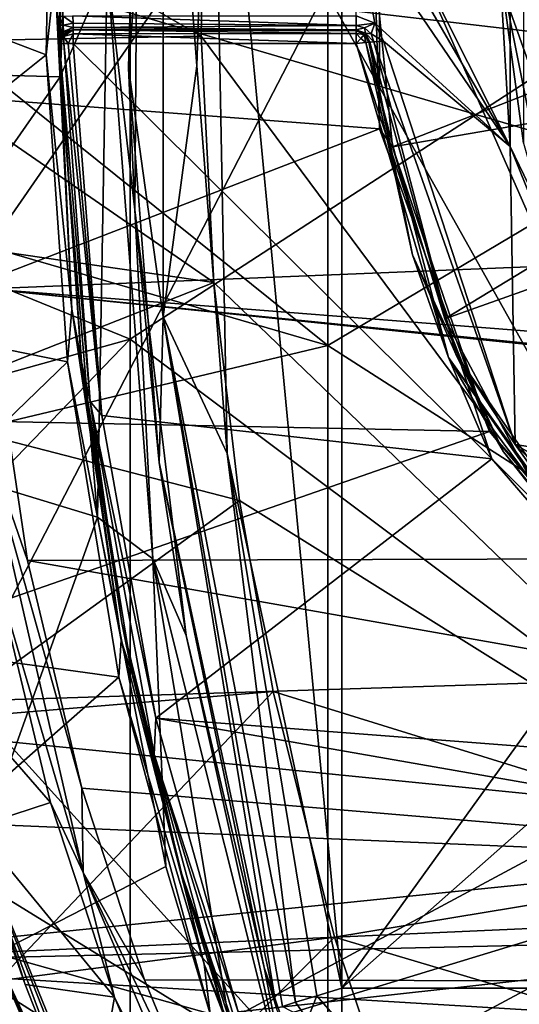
# Model space of a CAD drawing. Extents: x -252 to 252, y -10 to 685.
# Tile 566 of 656: x -119.29 to -115.64, y 595.94 to 603.12. Entities that reach past the tile are written whole.
import ezdxf

# ---------------------------------------------------------------- set-up
doc = ezdxf.new("R2010")
doc.units = 0
doc.header["$LTSCALE"] = 65.369103
for name, color, linetype in [('1637', 7, 'CONTINUOUS'), ('2516', 7, 'CONTINUOUS'), ('2518', 7, 'CONTINUOUS'), ('2520', 7, 'CONTINUOUS'), ('303', 7, 'CONTINUOUS'), ('304', 7, 'CONTINUOUS'), ('307', 7, 'CONTINUOUS'), ('308', 7, 'CONTINUOUS'), ('31', 7, 'CONTINUOUS'), ('324', 7, 'CONTINUOUS'), ('326', 7, 'CONTINUOUS'), ('329', 7, 'CONTINUOUS'), ('332', 7, 'CONTINUOUS'), ('335', 7, 'CONTINUOUS'), ('337', 7, 'CONTINUOUS'), ('34', 7, 'CONTINUOUS'), ('350', 7, 'CONTINUOUS'), ('351', 7, 'CONTINUOUS'), ('3593', 7, 'CONTINUOUS'), ('3594', 7, 'CONTINUOUS'), ('3599', 7, 'CONTINUOUS'), ('3602', 7, 'CONTINUOUS'), ('3606', 7, 'CONTINUOUS'), ('363', 7, 'CONTINUOUS'), ('3632', 7, 'CONTINUOUS'), ('3663', 7, 'CONTINUOUS'), ('3666', 7, 'CONTINUOUS'), ('372', 7, 'CONTINUOUS'), ('386', 7, 'CONTINUOUS'), ('403', 7, 'CONTINUOUS'), ('404', 7, 'CONTINUOUS'), ('405', 7, 'CONTINUOUS'), ('410', 7, 'CONTINUOUS'), ('411', 7, 'CONTINUOUS'), ('412', 7, 'CONTINUOUS'), ('465', 7, 'CONTINUOUS'), ('466', 7, 'CONTINUOUS'), ('467', 7, 'CONTINUOUS'), ('468', 7, 'CONTINUOUS'), ('485', 7, 'CONTINUOUS'), ('502', 7, 'CONTINUOUS')]:
    doc.layers.add(name, color=color, linetype=linetype)

msp = doc.modelspace()

# ---------------------------------------------------------------- linework, layer by layer
at = {"layer": '1637', "color": 7, "linetype": 'CONTINUOUS'}
for points in [[(-120.5888, 605.711, -64.5), (-120.7493, 602.8559, -64.5), (-113.6, 610, -64.5), (-120.5888, 605.711, -64.5)], [(-120.7493, 602.8559, -64.5), (-120.5994, 599.8877, -64.5), (-113.6, 610, -64.5), (-120.7493, 602.8559, -64.5)], [(-120.5994, 599.8877, -64.5), (-120.188, 597.2771, -64.5), (-113.6, 610, -64.5), (-120.5994, 599.8877, -64.5)], [(-113.6, 610, -64.5), (-120.188, 597.2771, -64.5), (-113.6, 597, -64.5), (-113.6, 610, -64.5)], [(-120.188, 597.2771, -64.5), (-119.6416, 595.1616, -64.5), (-113.6, 597, -64.5), (-120.188, 597.2771, -64.5)], [(-113.6, 597, -64.5), (-119.6416, 595.1616, -64.5), (-113.1198, 595.2039, -64.5), (-113.6, 597, -64.5)]]:
    msp.add_3dface(points, dxfattribs=at)
at = {"layer": '2516', "color": 7, "linetype": 'CONTINUOUS'}
for points in [[(-113.5, 610, -68.3), (-113.5, 597, -68.3), (-117.5271, 608.3103, -68.3), (-113.5, 610, -68.3)], [(-117.5271, 608.3103, -68.3), (-113.5, 597, -68.3), (-117.7724, 606.7073, -68.3), (-117.5271, 608.3103, -68.3)], [(-117.7724, 606.7073, -68.3), (-113.5, 597, -68.3), (-117.9275, 604.8969, -68.3), (-117.7724, 606.7073, -68.3)], [(-117.9275, 604.8969, -68.3), (-113.5, 597, -68.3), (-117.9589, 603.0019, -68.3), (-117.9275, 604.8969, -68.3)], [(-117.9589, 603.0019, -68.3), (-113.5, 597, -68.3), (-117.8663, 601.2049, -68.3), (-117.9589, 603.0019, -68.3)], [(-117.8663, 601.2049, -68.3), (-113.5, 597, -68.3), (-117.6812, 599.6128, -68.3), (-117.8663, 601.2049, -68.3)], [(-117.6812, 599.6128, -68.3), (-113.5, 597, -68.3), (-117.4343, 598.2188, -68.3), (-117.6812, 599.6128, -68.3)], [(-117.4343, 598.2188, -68.3), (-113.5, 597, -68.3), (-116.9875, 596.4268, -68.3), (-117.4343, 598.2188, -68.3)], [(-113.5, 597, -68.3), (-113.0312, 595.2505, -68.3), (-116.9875, 596.4268, -68.3), (-113.5, 597, -68.3)], [(-116.9875, 596.4268, -68.3), (-113.0312, 595.2505, -68.3), (-116.4853, 594.9314, -68.3), (-116.9875, 596.4268, -68.3)]]:
    msp.add_3dface(points, dxfattribs=at)
at = {"layer": '2518', "color": 7, "linetype": 'CONTINUOUS'}
msp.add_3dface([(-118.9273, 594.4795, -68.4), (-121.3418, 593.9683, -68.5), (-119.4414, 596.1077, -68.4), (-118.9273, 594.4795, -68.4)], dxfattribs=at)
at = {"layer": '2520', "color": 7, "linetype": 'CONTINUOUS'}
for points in [[(-117.9275, 604.8969, -68.3), (-117.9589, 603.0019, -68.3), (-120.397, 604.4075, -68.4), (-117.9275, 604.8969, -68.3)], [(-117.9589, 603.0019, -68.3), (-120.4059, 602.957, -68.4), (-120.397, 604.4075, -68.4), (-117.9589, 603.0019, -68.3)], [(-117.9589, 603.0019, -68.3), (-117.8663, 601.2049, -68.3), (-120.4059, 602.957, -68.4), (-117.9589, 603.0019, -68.3)], [(-117.8663, 601.2049, -68.3), (-120.3474, 601.5638, -68.4), (-120.4059, 602.957, -68.4), (-117.8663, 601.2049, -68.3)], [(-117.8663, 601.2049, -68.3), (-120.2336, 600.2737, -68.4), (-120.3474, 601.5638, -68.4), (-117.8663, 601.2049, -68.3)], [(-117.8663, 601.2049, -68.3), (-117.6812, 599.6128, -68.3), (-120.2336, 600.2737, -68.4), (-117.8663, 601.2049, -68.3)], [(-117.6812, 599.6128, -68.3), (-119.8894, 598.0146, -68.4), (-120.2336, 600.2737, -68.4), (-117.6812, 599.6128, -68.3)], [(-117.6812, 599.6128, -68.3), (-117.4343, 598.2188, -68.3), (-119.8894, 598.0146, -68.4), (-117.6812, 599.6128, -68.3)], [(-117.4343, 598.2188, -68.3), (-119.4414, 596.1077, -68.4), (-119.8894, 598.0146, -68.4), (-117.4343, 598.2188, -68.3)], [(-117.4343, 598.2188, -68.3), (-116.9875, 596.4268, -68.3), (-119.4414, 596.1077, -68.4), (-117.4343, 598.2188, -68.3)], [(-116.9875, 596.4268, -68.3), (-118.9273, 594.4795, -68.4), (-119.4414, 596.1077, -68.4), (-116.9875, 596.4268, -68.3)], [(-116.9875, 596.4268, -68.3), (-116.4853, 594.9314, -68.3), (-118.9273, 594.4795, -68.4), (-116.9875, 596.4268, -68.3)]]:
    msp.add_3dface(points, dxfattribs=at)
at = {"layer": '303', "color": 7, "linetype": 'CONTINUOUS'}
for points in [[(-117.8845, 606.0175, 0.5), (-116.9326, 596.0549, 0.5), (-116.9326, 610.9451, 0.5), (-117.8845, 606.0175, 0.5)], [(-116.9326, 610.9451, 0.5), (-116.9326, 596.0549, 0.5), (-112.6837, 601.9487, 0.5), (-116.9326, 610.9451, 0.5)], [(-113.1, 603.5001, 0.5), (-116.9326, 610.9451, 0.5), (-112.6837, 601.9487, 0.5), (-113.1, 603.5001, 0.5)], [(-117.9905, 602.7849, 0.5), (-117.7705, 599.9558, 0.5), (-117.8845, 606.0175, 0.5), (-117.9905, 602.7849, 0.5)], [(-117.7705, 599.9558, 0.5), (-116.9326, 596.0549, 0.5), (-117.8845, 606.0175, 0.5), (-117.7705, 599.9558, 0.5)], [(-112.6837, 601.9487, 0.5), (-116.9326, 596.0549, 0.5), (-111.5461, 600.8132, 0.5), (-112.6837, 601.9487, 0.5)], [(-116.9326, 596.0549, 0.5), (-103.0674, 596.0549, 0.5), (-111.5461, 600.8132, 0.5), (-116.9326, 596.0549, 0.5)]]:
    msp.add_3dface(points, dxfattribs=at)
at = {"layer": '304', "color": 7, "linetype": 'CONTINUOUS'}
for points in [[(-119.0562, 604.9845, -58), (-119.0913, 602.8662, -58), (-121.3989, 603.748, -58), (-119.0562, 604.9845, -58)], [(-121.3989, 603.748, -58), (-119.0913, 602.8662, -58), (-121.2969, 601.105, -58), (-121.3989, 603.748, -58)], [(-119.0913, 602.8662, -58), (-118.9352, 600.6259, -58), (-121.2969, 601.105, -58), (-119.0913, 602.8662, -58)], [(-121.2969, 601.105, -58), (-118.9352, 600.6259, -58), (-120.9738, 598.6565, -58), (-121.2969, 601.105, -58)], [(-118.9352, 600.6259, -58), (-118.5619, 598.3243, -58), (-120.9738, 598.6565, -58), (-118.9352, 600.6259, -58)], [(-120.9738, 598.6565, -58), (-118.5619, 598.3243, -58), (-120.5194, 596.6032, -58), (-120.9738, 598.6565, -58)], [(-118.5619, 598.3243, -58), (-117.8946, 595.8659, -58), (-120.5194, 596.6032, -58), (-118.5619, 598.3243, -58)], [(-120.5194, 596.6032, -58), (-117.8946, 595.8659, -58), (-120.0128, 594.9467, -58), (-120.5194, 596.6032, -58)]]:
    msp.add_3dface(points, dxfattribs=at)
at = {"layer": '307', "color": 7, "linetype": 'CONTINUOUS'}
for points in [[(-115.838, 599.9169, -11), (-118.8939, 602.95, -11), (-116.8279, 602.95, -11), (-115.838, 599.9169, -11)], [(-118.6856, 600.2337, -11), (-118.8939, 602.95, -11), (-115.838, 599.9169, -11), (-118.6856, 600.2337, -11)], [(-118.2912, 598.0248, -11), (-118.6856, 600.2337, -11), (-115.838, 599.9169, -11), (-118.2912, 598.0248, -11)], [(-113.5819, 597.6613, -11), (-118.2912, 598.0248, -11), (-115.838, 599.9169, -11), (-113.5819, 597.6613, -11)], [(-110.55, 596.6721, -11), (-118.2912, 598.0248, -11), (-113.5819, 597.6613, -11), (-110.55, 596.6721, -11)], [(-117.6895, 595.8806, -11), (-118.2912, 598.0248, -11), (-110.55, 596.6721, -11), (-117.6895, 595.8806, -11)], [(-110.55, 588.1313, -11), (-117.6895, 595.8806, -11), (-110.55, 596.6721, -11), (-110.55, 588.1313, -11)]]:
    msp.add_3dface(points, dxfattribs=at)
at = {"layer": '308', "color": 7, "linetype": 'CONTINUOUS'}
for points in [[(-118.9975, 603.1486, -15.1), (-118.9965, 603.0828, -15.089), (-118.956, 604.9786, -57.9), (-118.9975, 603.1486, -15.1)], [(-118.9965, 603.0828, -15.089), (-118.9949, 603.0002, -15.0347), (-118.956, 604.9786, -57.9), (-118.9965, 603.0828, -15.089)], [(-118.9949, 603.0002, -15.0347), (-118.9938, 602.9478, -14.9), (-118.956, 604.9786, -57.9), (-118.9949, 603.0002, -15.0347)], [(-118.956, 604.9786, -57.9), (-118.9938, 602.9478, -14.9), (-118.9919, 602.8687, -57.9), (-118.956, 604.9786, -57.9)], [(-118.9938, 602.9478, -11.1), (-118.8344, 600.626, -11.1), (-118.9938, 602.9478, -14.9), (-118.9938, 602.9478, -11.1)], [(-118.9938, 602.9478, -14.9), (-118.8344, 600.626, -11.1), (-118.9919, 602.8687, -57.9), (-118.9938, 602.9478, -14.9)], [(-118.9919, 602.8687, -57.9), (-118.8344, 600.626, -11.1), (-118.8357, 600.6372, -57.9), (-118.9919, 602.8687, -57.9)], [(-118.8344, 600.626, -11.1), (-118.54, 598.7201, -11.1), (-118.8357, 600.6372, -57.9), (-118.8344, 600.626, -11.1)], [(-118.8357, 600.6372, -57.9), (-118.54, 598.7201, -11.1), (-118.4638, 598.3455, -57.9), (-118.8357, 600.6372, -57.9)], [(-118.54, 598.7201, -11.1), (-118.1168, 596.9275, -11.1), (-118.4638, 598.3455, -57.9), (-118.54, 598.7201, -11.1)], [(-118.4638, 598.3455, -57.9), (-118.1168, 596.9275, -11.1), (-117.8006, 595.8969, -57.9), (-118.4638, 598.3455, -57.9)], [(-118.1168, 596.9275, -11.1), (-117.5263, 595.1319, -11.1), (-117.8006, 595.8969, -57.9), (-118.1168, 596.9275, -11.1)]]:
    msp.add_3dface(points, dxfattribs=at)
at = {"layer": '31', "color": 7, "linetype": 'CONTINUOUS'}
for points in [[(-118.4789, 600.7921, 16.4436), (-118.4789, 606.1834, 16.445), (-122.3501, 602.3682, 14.723), (-118.4789, 600.7921, 16.4436)], [(-122.3501, 602.3682, 14.723), (-118.4789, 606.1834, 16.445), (-122.3344, 604.9593, 14.7229), (-122.3501, 602.3682, 14.723)], [(-118.4789, 600.7921, 16.4436), (-114.3079, 603.4984, 17.626), (-118.4789, 606.1834, 16.445), (-118.4789, 600.7921, 16.4436)], [(-114.3079, 597.6685, 17.2867), (-114.3079, 603.4984, 17.626), (-118.4789, 600.7921, 16.4436), (-114.3079, 597.6685, 17.2867)], [(-122.1157, 599.7788, 14.7221), (-118.4789, 600.7921, 16.4436), (-122.3501, 602.3682, 14.723), (-122.1157, 599.7788, 14.7221)], [(-121.6834, 597.4675, 14.7194), (-118.4789, 600.7921, 16.4436), (-122.1157, 599.7788, 14.7221), (-121.6834, 597.4675, 14.7194)], [(-118.4789, 595.4333, 15.8519), (-118.4789, 600.7921, 16.4436), (-121.6834, 597.4675, 14.7194), (-118.4789, 595.4333, 15.8519)], [(-118.4789, 595.4333, 15.8519), (-114.3079, 597.6685, 17.2867), (-118.4789, 600.7921, 16.4436), (-118.4789, 595.4333, 15.8519)], [(-114.3079, 591.9172, 16.2734), (-114.3079, 597.6685, 17.2867), (-118.4789, 595.4333, 15.8519), (-114.3079, 591.9172, 16.2734)], [(-121.1276, 595.4884, 14.7141), (-118.4789, 595.4333, 15.8519), (-121.6834, 597.4675, 14.7194), (-121.1276, 595.4884, 14.7141)]]:
    msp.add_3dface(points, dxfattribs=at)
at = {"layer": '324', "color": 7, "linetype": 'CONTINUOUS'}
for points in [[(-118.8154, 606.7367, -6.5), (-120.9898, 602.7621, -6.5), (-118.9894, 602.707, -6.5), (-118.8154, 606.7367, -6.5)], [(-120.9031, 605.8114, -6.5), (-120.9898, 602.7621, -6.5), (-118.8154, 606.7367, -6.5), (-120.9031, 605.8114, -6.5)], [(-120.9898, 602.7621, -6.5), (-120.7918, 600.1208, -6.5), (-118.9894, 602.707, -6.5), (-120.9898, 602.7621, -6.5)], [(-118.9894, 602.707, -6.5), (-120.7918, 600.1208, -6.5), (-118.7161, 599.4924, -6.5), (-118.9894, 602.707, -6.5)], [(-120.7918, 600.1208, -6.5), (-119.949, 596.0545, -6.5), (-118.7161, 599.4924, -6.5), (-120.7918, 600.1208, -6.5)], [(-118.7161, 599.4924, -6.5), (-119.949, 596.0545, -6.5), (-118.2174, 596.941, -6.5), (-118.7161, 599.4924, -6.5)], [(-118.2174, 596.941, -6.5), (-119.949, 596.0545, -6.5), (-117.61, 594.9195, -6.5), (-118.2174, 596.941, -6.5)], [(-119.949, 596.0545, -6.5), (-118.857, 593.1451, -6.5), (-117.61, 594.9195, -6.5), (-119.949, 596.0545, -6.5)]]:
    msp.add_3dface(points, dxfattribs=at)
at = {"layer": '326', "color": 7, "linetype": 'CONTINUOUS'}
for points in [[(-118.383, 606.0634), (-118.4155, 605.6805, -6), (-118.4906, 602.7718), (-118.383, 606.0634)], [(-118.4155, 605.6805, -6), (-118.4447, 601.7344, -6), (-118.4906, 602.7718), (-118.4155, 605.6805, -6)], [(-118.4906, 602.7718), (-118.4447, 601.7344, -6), (-118.2663, 599.8907), (-118.4906, 602.7718)], [(-118.4447, 601.7344, -6), (-118.0692, 598.6282, -6), (-118.2663, 599.8907), (-118.4447, 601.7344, -6)], [(-117.4997, 596.2049, -6), (-117.4105, 595.9077), (-118.2663, 599.8907), (-117.4997, 596.2049, -6)], [(-118.0692, 598.6282, -6), (-117.4997, 596.2049, -6), (-118.2663, 599.8907), (-118.0692, 598.6282, -6)], [(-116.848, 594.3179, -6), (-117.4105, 595.9077), (-117.4997, 596.2049, -6), (-116.848, 594.3179, -6)]]:
    msp.add_3dface(points, dxfattribs=at)
at = {"layer": '329', "color": 7, "linetype": 'CONTINUOUS'}
for points in [[(-115.7032, 602.1979, -15), (-116.6285, 604.0339, -15), (-115.7032, 604.802, -15), (-115.7032, 602.1979, -15)], [(-116.692, 603.9032, -15), (-116.6285, 604.0339, -15), (-115.7032, 602.1979, -15), (-116.692, 603.9032, -15)], [(-116.8279, 603.85, -15), (-116.692, 603.9032, -15), (-115.7032, 602.1979, -15), (-116.8279, 603.85, -15)], [(-116.6924, 603.0971, -15), (-116.8279, 603.85, -15), (-115.7032, 602.1979, -15), (-116.6924, 603.0971, -15)], [(-116.8279, 603.15, -15), (-116.8279, 603.85, -15), (-116.6924, 603.0971, -15), (-116.8279, 603.15, -15)], [(-116.6285, 602.9661, -15), (-116.6924, 603.0971, -15), (-115.7032, 602.1979, -15), (-116.6285, 602.9661, -15)], [(-115.6676, 600.0215, -15), (-116.6285, 602.9661, -15), (-115.7032, 602.1979, -15), (-115.6676, 600.0215, -15)], [(-114.5718, 599.8506, -15), (-115.6676, 600.0215, -15), (-115.7032, 602.1979, -15), (-114.5718, 599.8506, -15)], [(-112.5333, 598.2271, -15), (-115.6676, 600.0215, -15), (-114.5718, 599.8506, -15), (-112.5333, 598.2271, -15)], [(-113.4773, 597.8318, -15), (-115.6676, 600.0215, -15), (-112.5333, 598.2271, -15), (-113.4773, 597.8318, -15)]]:
    msp.add_3dface(points, dxfattribs=at)
at = {"layer": '332', "color": 7, "linetype": 'CONTINUOUS'}
for points in [[(-116.7282, 602.958, -11.1), (-116.4171, 601.4063, -14.9), (-116.4171, 601.4063, -11.1), (-116.7282, 602.958, -11.1)], [(-116.7282, 602.958, -14.9), (-116.4171, 601.4063, -14.9), (-116.7282, 602.958, -11.1), (-116.7282, 602.958, -14.9)], [(-116.4171, 601.4063, -14.9), (-115.7532, 599.9696, -14.9), (-116.4171, 601.4063, -11.1), (-116.4171, 601.4063, -14.9)], [(-116.4171, 601.4063, -11.1), (-115.7532, 599.9696, -14.9), (-115.7532, 599.9696, -11.1), (-116.4171, 601.4063, -11.1)], [(-115.7532, 599.9696, -11.1), (-114.773, 598.727, -14.9), (-114.773, 598.727, -11.1), (-115.7532, 599.9696, -11.1)], [(-115.7532, 599.9696, -14.9), (-114.773, 598.727, -14.9), (-115.7532, 599.9696, -11.1), (-115.7532, 599.9696, -14.9)]]:
    msp.add_3dface(points, dxfattribs=at)
at = {"layer": '335', "color": 7, "linetype": 'CONTINUOUS'}
for points in [[(-103.0674, 596.0549, 0.5), (-116.9326, 595.7885, 0.4231), (-103.0674, 595.7919, 0.4252), (-103.0674, 596.0549, 0.5)], [(-103.0674, 596.0549, 0.5), (-116.9326, 596.0549, 0.5), (-116.9326, 595.7885, 0.4231), (-103.0674, 596.0549, 0.5)]]:
    msp.add_3dface(points, dxfattribs=at)
at = {"layer": '337', "color": 7, "linetype": 'CONTINUOUS'}
for points in [[(-118.8154, 606.7367, -6.5), (-118.9894, 602.707, -6.5), (-118.6465, 603.4971, -6.3536), (-118.8154, 606.7367, -6.5)], [(-118.4447, 601.7344, -6), (-118.4155, 605.6805, -6), (-118.6465, 603.4971, -6.3536), (-118.4447, 601.7344, -6)], [(-118.9894, 602.707, -6.5), (-118.7161, 599.4924, -6.5), (-118.6465, 603.4971, -6.3536), (-118.9894, 602.707, -6.5)], [(-118.7161, 599.4924, -6.5), (-118.3127, 599.1879, -6.3536), (-118.6465, 603.4971, -6.3536), (-118.7161, 599.4924, -6.5)], [(-118.3127, 599.1879, -6.3536), (-118.4447, 601.7344, -6), (-118.6465, 603.4971, -6.3536), (-118.3127, 599.1879, -6.3536)], [(-118.0692, 598.6282, -6), (-118.4447, 601.7344, -6), (-118.3127, 599.1879, -6.3536), (-118.0692, 598.6282, -6)], [(-118.7161, 599.4924, -6.5), (-118.2174, 596.941, -6.5), (-118.3127, 599.1879, -6.3536), (-118.7161, 599.4924, -6.5)], [(-118.2174, 596.941, -6.5), (-117.61, 594.9195, -6.5), (-118.3127, 599.1879, -6.3536), (-118.2174, 596.941, -6.5)], [(-117.2644, 595.0027, -6.3536), (-118.0692, 598.6282, -6), (-118.3127, 599.1879, -6.3536), (-117.2644, 595.0027, -6.3536)], [(-117.61, 594.9195, -6.5), (-117.2644, 595.0027, -6.3536), (-118.3127, 599.1879, -6.3536), (-117.61, 594.9195, -6.5)], [(-117.4997, 596.2049, -6), (-118.0692, 598.6282, -6), (-117.2644, 595.0027, -6.3536), (-117.4997, 596.2049, -6)], [(-116.848, 594.3179, -6), (-117.4997, 596.2049, -6), (-117.2644, 595.0027, -6.3536), (-116.848, 594.3179, -6)]]:
    msp.add_3dface(points, dxfattribs=at)
at = {"layer": '34', "color": 7, "linetype": 'CONTINUOUS'}
for points in [[(-117.0341, 606.2583, 15.8677), (-117.0341, 600.7445, 15.8678), (-121.3841, 604.238, 14.1224), (-117.0341, 606.2583, 15.8677)], [(-117.0341, 606.2583, 15.8677), (-112.3802, 603.5116, 16.8817), (-117.0341, 600.7445, 15.8678), (-117.0341, 606.2583, 15.8677)], [(-121.3841, 604.238, 14.1224), (-117.0341, 600.7445, 15.8678), (-121.3519, 602.0003, 14.1215), (-121.3841, 604.238, 14.1224)], [(-112.3802, 603.5116, 16.8817), (-112.3802, 597.7623, 16.5482), (-117.0341, 600.7445, 15.8678), (-112.3802, 603.5116, 16.8817)], [(-121.3519, 602.0003, 14.1215), (-117.0341, 600.7445, 15.8678), (-121.1219, 599.7714, 14.119), (-121.3519, 602.0003, 14.1215)], [(-117.0341, 600.7445, 15.8678), (-117.0341, 595.2661, 15.2433), (-121.1219, 599.7714, 14.119), (-117.0341, 600.7445, 15.8678)], [(-117.0341, 600.7445, 15.8678), (-112.3802, 597.7623, 16.5482), (-117.0341, 595.2661, 15.2433), (-117.0341, 600.7445, 15.8678)], [(-121.1219, 599.7714, 14.119), (-117.0341, 595.2661, 15.2433), (-120.684, 597.5116, 14.1088), (-121.1219, 599.7714, 14.119)], [(-112.3802, 597.7623, 16.5482), (-112.3802, 592.0905, 15.5495), (-117.0341, 595.2661, 15.2433), (-112.3802, 597.7623, 16.5482)], [(-120.684, 597.5116, 14.1088), (-117.0341, 595.2661, 15.2433), (-120.0366, 595.3188, 14.0899), (-120.684, 597.5116, 14.1088)]]:
    msp.add_3dface(points, dxfattribs=at)
at = {"layer": '350', "color": 7, "linetype": 'CONTINUOUS'}
for points in [[(-116.9326, 595.7885, 0.4231), (-116.9326, 596.0549, 0.5), (-117.1149, 595.9989, 0.4622), (-116.9326, 595.7885, 0.4231)], [(-117.3668, 595.9211, 0.2088), (-117.1844, 595.8243, 0.3653), (-117.2705, 595.9509, 0.3536), (-117.3668, 595.9211, 0.2088)], [(-117.2705, 595.9509, 0.3536), (-117.1844, 595.8243, 0.3653), (-117.1149, 595.9989, 0.4622), (-117.2705, 595.9509, 0.3536)], [(-117.1844, 595.8243, 0.3653), (-116.9326, 595.7885, 0.4231), (-117.1149, 595.9989, 0.4622), (-117.1844, 595.8243, 0.3653)]]:
    msp.add_3dface(points, dxfattribs=at)
at = {"layer": '351', "color": 7, "linetype": 'CONTINUOUS'}
for points in [[(-118.383, 606.0634), (-118.4906, 602.7718), (-118.2375, 606.0464, 0.3536), (-118.383, 606.0634)], [(-118.4906, 602.7718), (-118.2374, 600.9535, 0.3536), (-118.2375, 606.0464, 0.3536), (-118.4906, 602.7718)], [(-117.9905, 602.7849, 0.5), (-117.8845, 606.0175, 0.5), (-118.2375, 606.0464, 0.3536), (-117.9905, 602.7849, 0.5)], [(-118.2374, 600.9535, 0.3536), (-117.9905, 602.7849, 0.5), (-118.2375, 606.0464, 0.3536), (-118.2374, 600.9535, 0.3536)], [(-118.4906, 602.7718), (-118.2663, 599.8907), (-118.2374, 600.9535, 0.3536), (-118.4906, 602.7718)], [(-117.7705, 599.9558, 0.5), (-117.9905, 602.7849, 0.5), (-118.2374, 600.9535, 0.3536), (-117.7705, 599.9558, 0.5)], [(-118.2663, 599.8907), (-117.4105, 595.9077), (-118.2374, 600.9535, 0.3536), (-118.2663, 599.8907)], [(-117.4105, 595.9077), (-117.3668, 595.9211, 0.2088), (-118.2374, 600.9535, 0.3536), (-117.4105, 595.9077)], [(-117.3668, 595.9211, 0.2088), (-117.2705, 595.9509, 0.3536), (-118.2374, 600.9535, 0.3536), (-117.3668, 595.9211, 0.2088)], [(-117.2705, 595.9509, 0.3536), (-117.7705, 599.9558, 0.5), (-118.2374, 600.9535, 0.3536), (-117.2705, 595.9509, 0.3536)], [(-116.9326, 596.0549, 0.5), (-117.7705, 599.9558, 0.5), (-117.1149, 595.9989, 0.4622), (-116.9326, 596.0549, 0.5)], [(-117.7705, 599.9558, 0.5), (-117.2705, 595.9509, 0.3536), (-117.1149, 595.9989, 0.4622), (-117.7705, 599.9558, 0.5)]]:
    msp.add_3dface(points, dxfattribs=at)
at = {"layer": '3593', "color": 7, "linetype": 'CONTINUOUS'}
for points in [[(-122.1789, 605.446, 13.5), (-122.2387, 602.7486, 13.5), (-116.6585, 604.6746, 13.5), (-122.1789, 605.446, 13.5)], [(-116.6585, 604.6746, 13.5), (-122.2387, 602.7486, 13.5), (-116.6585, 602.3253, 13.5), (-116.6585, 604.6746, 13.5)], [(-122.2387, 602.7486, 13.5), (-122.0523, 600.2439, 13.5), (-116.6585, 602.3253, 13.5), (-122.2387, 602.7486, 13.5)], [(-116.6585, 602.3253, 13.5), (-122.0523, 600.2439, 13.5), (-115.8547, 600.1179, 13.5), (-116.6585, 602.3253, 13.5)], [(-122.0523, 600.2439, 13.5), (-121.6967, 598.0845, 13.5), (-115.8547, 600.1179, 13.5), (-122.0523, 600.2439, 13.5)], [(-115.8547, 600.1179, 13.5), (-121.6967, 598.0845, 13.5), (-114.3442, 598.3189, 13.5), (-115.8547, 600.1179, 13.5)], [(-114.3442, 598.3189, 13.5), (-121.6967, 598.0845, 13.5), (-112.3098, 597.1454, 13.5), (-114.3442, 598.3189, 13.5)], [(-121.6967, 598.0845, 13.5), (-121.236, 596.2357, 13.5), (-112.3098, 597.1454, 13.5), (-121.6967, 598.0845, 13.5)], [(-121.236, 596.2357, 13.5), (-110, 596.7386, 13.5), (-112.3098, 597.1454, 13.5), (-121.236, 596.2357, 13.5)], [(-98.6178, 596.7582, 13.5), (-121.236, 596.2357, 13.5), (-99.1947, 594.9081, 13.5), (-98.6178, 596.7582, 13.5)], [(-121.236, 596.2357, 13.5), (-98.6178, 596.7582, 13.5), (-110, 596.7386, 13.5), (-121.236, 596.2357, 13.5)], [(-121.236, 596.2357, 13.5), (-120.702, 594.6269, 13.5), (-99.1947, 594.9081, 13.5), (-121.236, 596.2357, 13.5)]]:
    msp.add_3dface(points, dxfattribs=at)
at = {"layer": '3594', "color": 7, "linetype": 'CONTINUOUS'}
msp.add_3dface([(-118.3053, 593.5705, 1), (-120.0014, 593.5705, 1), (-119.5177, 596.4182, 1), (-118.3053, 593.5705, 1)], dxfattribs=at)
at = {"layer": '3599', "color": 7, "linetype": 'CONTINUOUS'}
for points in [[(-113.2172, 602.7654, 8), (-119.6463, 603.5154, 8), (-113.2172, 604.2346, 8), (-113.2172, 602.7654, 8)], [(-112.5788, 601.4411, 8), (-119.6463, 603.5154, 8), (-113.2172, 602.7654, 8), (-112.5788, 601.4411, 8)], [(-119.5256, 601.1592, 8), (-119.6463, 603.5154, 8), (-112.5788, 601.4411, 8), (-119.5256, 601.1592, 8)], [(-111.4286, 600.5253, 8), (-119.5256, 601.1592, 8), (-112.5788, 601.4411, 8), (-111.4286, 600.5253, 8)], [(-110, 600.2, 8), (-119.5256, 601.1592, 8), (-111.4286, 600.5253, 8), (-110, 600.2, 8)], [(-100.76, 599.2299, 8), (-119.5256, 601.1592, 8), (-110, 600.2, 8), (-100.76, 599.2299, 8)], [(-119.2291, 599.175, 8), (-119.5256, 601.1592, 8), (-100.76, 599.2299, 8), (-119.2291, 599.175, 8)], [(-101.6421, 596.0726, 8), (-119.2291, 599.175, 8), (-100.76, 599.2299, 8), (-101.6421, 596.0726, 8)], [(-118.8306, 597.5137, 8), (-119.2291, 599.175, 8), (-101.6421, 596.0726, 8), (-118.8306, 597.5137, 8)], [(-118.3735, 596.114, 8), (-118.8306, 597.5137, 8), (-101.6421, 596.0726, 8), (-118.3735, 596.114, 8)], [(-117.8761, 594.9096, 8), (-118.3735, 596.114, 8), (-101.6421, 596.0726, 8), (-117.8761, 594.9096, 8)], [(-102.6395, 593.8821, 8), (-117.8761, 594.9096, 8), (-101.6421, 596.0726, 8), (-102.6395, 593.8821, 8)]]:
    msp.add_3dface(points, dxfattribs=at)
at = {"layer": '3602', "color": 7, "linetype": 'CONTINUOUS'}
for points in [[(-119.0596, 597.4087, 7.7718), (-119.9084, 598.3799, 1.1369), (-119.4669, 599.093, 7.7718), (-119.0596, 597.4087, 7.7718)], [(-119.612, 597.2283, 1.1369), (-119.9084, 598.3799, 1.1369), (-119.0596, 597.4087, 7.7718), (-119.612, 597.2283, 1.1369)], [(-118.5927, 595.9891, 7.7718), (-119.612, 597.2283, 1.1369), (-119.0596, 597.4087, 7.7718), (-118.5927, 595.9891, 7.7718)], [(-119.2443, 596.0817, 1.1369), (-119.612, 597.2283, 1.1369), (-118.5927, 595.9891, 7.7718), (-119.2443, 596.0817, 1.1369)], [(-118.7822, 594.9053, 1.1369), (-119.2443, 596.0817, 1.1369), (-118.5927, 595.9891, 7.7718), (-118.7822, 594.9053, 1.1369)], [(-118.0842, 594.7661, 7.7718), (-118.7822, 594.9053, 1.1369), (-118.5927, 595.9891, 7.7718), (-118.0842, 594.7661, 7.7718)]]:
    msp.add_3dface(points, dxfattribs=at)
at = {"layer": '3606', "color": 7, "linetype": 'CONTINUOUS'}
for points in [[(-116.6907, 603.5, 13.4707), (-116.5622, 602.1947, 13.4707), (-113.2293, 603.5, 10.0093), (-116.6907, 603.5, 13.4707)], [(-113.2293, 603.5, 10.0093), (-116.5622, 602.1947, 13.4707), (-113.1483, 602.7814, 10.0093), (-113.2293, 603.5, 10.0093)], [(-116.5622, 602.1947, 13.4707), (-116.1814, 600.9396, 13.4707), (-113.1483, 602.7814, 10.0093), (-116.5622, 602.1947, 13.4707)], [(-113.1483, 602.7814, 10.0093), (-116.1814, 600.9396, 13.4707), (-112.9095, 602.0989, 10.0093), (-113.1483, 602.7814, 10.0093)], [(-116.1814, 600.9396, 13.4707), (-115.5631, 599.7828, 13.4707), (-112.9095, 602.0989, 10.0093), (-116.1814, 600.9396, 13.4707)]]:
    msp.add_3dface(points, dxfattribs=at)
at = {"layer": '363', "color": 7, "linetype": 'CONTINUOUS'}
msp.add_3dface([(-118.857, 593.1451, -6.5), (-119.949, 596.0545, -6.5), (-120.2123, 595.7043, -6.6464), (-118.857, 593.1451, -6.5)], dxfattribs=at)
at = {"layer": '3632', "color": 7, "linetype": 'CONTINUOUS'}
for points in [[(-116.6585, 604.6746, 13.5), (-116.6585, 602.3253, 13.5), (-116.6907, 603.5, 13.4707), (-116.6585, 604.6746, 13.5)], [(-116.6585, 602.3253, 13.5), (-116.5622, 602.1947, 13.4707), (-116.6907, 603.5, 13.4707), (-116.6585, 602.3253, 13.5)], [(-116.6585, 602.3253, 13.5), (-115.8547, 600.1179, 13.5), (-116.5622, 602.1947, 13.4707), (-116.6585, 602.3253, 13.5)], [(-115.8547, 600.1179, 13.5), (-116.1814, 600.9396, 13.4707), (-116.5622, 602.1947, 13.4707), (-115.8547, 600.1179, 13.5)], [(-115.8547, 600.1179, 13.5), (-115.5631, 599.7828, 13.4707), (-116.1814, 600.9396, 13.4707), (-115.8547, 600.1179, 13.5)], [(-115.8547, 600.1179, 13.5), (-114.3442, 598.3189, 13.5), (-115.5631, 599.7828, 13.4707), (-115.8547, 600.1179, 13.5)]]:
    msp.add_3dface(points, dxfattribs=at)
at = {"layer": '3663', "color": 7, "linetype": 'CONTINUOUS'}
for points in [[(-118.2172, 593.6176, 1.0381), (-119.5177, 596.4182, 1), (-119.7167, 597.4222, 1.0394), (-118.2172, 593.6176, 1.0381)], [(-118.1735, 593.6409, 1.1369), (-118.2172, 593.6176, 1.0381), (-119.7167, 597.4222, 1.0394), (-118.1735, 593.6409, 1.1369)], [(-118.7822, 594.9053, 1.1369), (-118.1735, 593.6409, 1.1369), (-119.7167, 597.4222, 1.0394), (-118.7822, 594.9053, 1.1369)], [(-119.2443, 596.0817, 1.1369), (-118.7822, 594.9053, 1.1369), (-119.7167, 597.4222, 1.0394), (-119.2443, 596.0817, 1.1369)], [(-119.612, 597.2283, 1.1369), (-119.2443, 596.0817, 1.1369), (-119.7167, 597.4222, 1.0394), (-119.612, 597.2283, 1.1369)], [(-119.5177, 596.4182, 1), (-118.2172, 593.6176, 1.0381), (-118.2605, 593.5945, 1.0089), (-119.5177, 596.4182, 1)], [(-118.3053, 593.5705, 1), (-119.5177, 596.4182, 1), (-118.2605, 593.5945, 1.0089), (-118.3053, 593.5705, 1)]]:
    msp.add_3dface(points, dxfattribs=at)
at = {"layer": '3666', "color": 7, "linetype": 'CONTINUOUS'}
for points in [[(-119.5256, 601.1592, 8), (-119.2291, 599.175, 8), (-119.5704, 600.1602, 7.9343), (-119.5256, 601.1592, 8)], [(-119.2291, 599.175, 8), (-118.8306, 597.5137, 8), (-119.5704, 600.1602, 7.9343), (-119.2291, 599.175, 8)], [(-118.8306, 597.5137, 8), (-118.8217, 596.8988, 7.9343), (-119.5704, 600.1602, 7.9343), (-118.8306, 597.5137, 8)], [(-118.8217, 596.8988, 7.9343), (-119.4669, 599.093, 7.7718), (-119.5704, 600.1602, 7.9343), (-118.8217, 596.8988, 7.9343)], [(-119.0596, 597.4087, 7.7718), (-119.4669, 599.093, 7.7718), (-118.8217, 596.8988, 7.9343), (-119.0596, 597.4087, 7.7718)], [(-118.8306, 597.5137, 8), (-118.3735, 596.114, 8), (-118.8217, 596.8988, 7.9343), (-118.8306, 597.5137, 8)], [(-118.5927, 595.9891, 7.7718), (-119.0596, 597.4087, 7.7718), (-118.8217, 596.8988, 7.9343), (-118.5927, 595.9891, 7.7718)], [(-117.8761, 594.9096, 8), (-117.5171, 593.8163, 7.9343), (-118.8217, 596.8988, 7.9343), (-117.8761, 594.9096, 8)], [(-118.3735, 596.114, 8), (-117.8761, 594.9096, 8), (-118.8217, 596.8988, 7.9343), (-118.3735, 596.114, 8)], [(-117.5171, 593.8163, 7.9343), (-118.5927, 595.9891, 7.7718), (-118.8217, 596.8988, 7.9343), (-117.5171, 593.8163, 7.9343)], [(-118.0842, 594.7661, 7.7718), (-118.5927, 595.9891, 7.7718), (-117.5171, 593.8163, 7.9343), (-118.0842, 594.7661, 7.7718)]]:
    msp.add_3dface(points, dxfattribs=at)
at = {"layer": '372', "color": 7, "linetype": 'CONTINUOUS'}
for points in [[(-118.8939, 603.05, -11.1), (-118.8939, 603.05, -14.9), (-116.8279, 603.05, -11.1), (-118.8939, 603.05, -11.1)], [(-116.8279, 603.05, -11.1), (-118.8939, 603.05, -14.9), (-116.8279, 603.05, -14.9), (-116.8279, 603.05, -11.1)]]:
    msp.add_3dface(points, dxfattribs=at)
at = {"layer": '386', "color": 7, "linetype": 'CONTINUOUS'}
for points in [[(-116.8279, 603.05, -11.1), (-116.7601, 603.0235, -14.9), (-116.7601, 603.0235, -11.1), (-116.8279, 603.05, -11.1)], [(-116.8279, 603.05, -11.1), (-116.8279, 603.05, -14.9), (-116.7601, 603.0235, -14.9), (-116.8279, 603.05, -11.1)], [(-116.7282, 602.958, -14.9), (-116.7282, 602.958, -11.1), (-116.7601, 603.0235, -11.1), (-116.7282, 602.958, -14.9)], [(-116.7601, 603.0235, -14.9), (-116.7282, 602.958, -14.9), (-116.7601, 603.0235, -11.1), (-116.7601, 603.0235, -14.9)]]:
    msp.add_3dface(points, dxfattribs=at)
at = {"layer": '403', "color": 7, "linetype": 'CONTINUOUS'}
for points in [[(-118.8958, 603.0972, -14.9849), (-118.8975, 603.15, -15), (-116.8279, 603.0793, -14.9707), (-118.8958, 603.0972, -14.9849)], [(-118.8975, 603.15, -15), (-116.8279, 603.15, -15), (-116.8279, 603.0793, -14.9707), (-118.8975, 603.15, -15)], [(-118.8946, 603.0663, -14.9548), (-118.8958, 603.0972, -14.9849), (-116.8279, 603.0793, -14.9707), (-118.8946, 603.0663, -14.9548)], [(-116.8279, 603.05, -14.9), (-118.8946, 603.0663, -14.9548), (-116.8279, 603.0793, -14.9707), (-116.8279, 603.05, -14.9)], [(-116.8279, 603.05, -14.9), (-118.8939, 603.05, -14.9), (-118.8946, 603.0663, -14.9548), (-116.8279, 603.05, -14.9)]]:
    msp.add_3dface(points, dxfattribs=at)
at = {"layer": '404', "color": 7, "linetype": 'CONTINUOUS'}
for points in [[(-116.8279, 603.15, -15), (-116.6924, 603.0971, -15), (-116.8279, 603.0793, -14.9707), (-116.8279, 603.15, -15)], [(-116.8279, 603.0793, -14.9707), (-116.6924, 603.0971, -15), (-116.7663, 603.0637, -14.9707), (-116.8279, 603.0793, -14.9707)], [(-116.8279, 603.05, -14.9), (-116.8279, 603.0793, -14.9707), (-116.7663, 603.0637, -14.9707), (-116.8279, 603.05, -14.9)], [(-116.7601, 603.0235, -14.9), (-116.8279, 603.05, -14.9), (-116.7663, 603.0637, -14.9707), (-116.7601, 603.0235, -14.9)], [(-116.7663, 603.0637, -14.9707), (-116.6924, 603.0971, -15), (-116.7195, 603.0205, -14.9707), (-116.7663, 603.0637, -14.9707)], [(-116.7601, 603.0235, -14.9), (-116.7663, 603.0637, -14.9707), (-116.7195, 603.0205, -14.9707), (-116.7601, 603.0235, -14.9)], [(-116.6924, 603.0971, -15), (-116.6285, 602.9661, -15), (-116.7195, 603.0205, -14.9707), (-116.6924, 603.0971, -15)], [(-116.7282, 602.958, -14.9), (-116.7601, 603.0235, -14.9), (-116.699, 602.9604, -14.9707), (-116.7282, 602.958, -14.9)], [(-116.7601, 603.0235, -14.9), (-116.7195, 603.0205, -14.9707), (-116.699, 602.9604, -14.9707), (-116.7601, 603.0235, -14.9)], [(-116.7195, 603.0205, -14.9707), (-116.6285, 602.9661, -15), (-116.699, 602.9604, -14.9707), (-116.7195, 603.0205, -14.9707)]]:
    msp.add_3dface(points, dxfattribs=at)
at = {"layer": '405', "color": 7, "linetype": 'CONTINUOUS'}
for points in [[(-116.7282, 602.958, -14.9), (-116.699, 602.9604, -14.9707), (-116.1008, 600.6807, -14.9707), (-116.7282, 602.958, -14.9)], [(-116.4171, 601.4063, -14.9), (-116.7282, 602.958, -14.9), (-116.1008, 600.6807, -14.9707), (-116.4171, 601.4063, -14.9)], [(-116.6285, 602.9661, -15), (-115.6676, 600.0215, -15), (-116.699, 602.9604, -14.9707), (-116.6285, 602.9661, -15)], [(-116.699, 602.9604, -14.9707), (-115.6676, 600.0215, -15), (-116.1008, 600.6807, -14.9707), (-116.699, 602.9604, -14.9707)], [(-115.7532, 599.9696, -14.9), (-116.4171, 601.4063, -14.9), (-116.1008, 600.6807, -14.9707), (-115.7532, 599.9696, -14.9)], [(-115.7532, 599.9696, -14.9), (-116.1008, 600.6807, -14.9707), (-114.7523, 598.7477, -14.9707), (-115.7532, 599.9696, -14.9)], [(-116.1008, 600.6807, -14.9707), (-115.6676, 600.0215, -15), (-114.7523, 598.7477, -14.9707), (-116.1008, 600.6807, -14.9707)], [(-114.773, 598.727, -14.9), (-115.7532, 599.9696, -14.9), (-114.7523, 598.7477, -14.9707), (-114.773, 598.727, -14.9)], [(-115.6676, 600.0215, -15), (-113.4773, 597.8318, -15), (-114.7523, 598.7477, -14.9707), (-115.6676, 600.0215, -15)]]:
    msp.add_3dface(points, dxfattribs=at)
at = {"layer": '410', "color": 7, "linetype": 'CONTINUOUS'}
for points in [[(-116.154, 600.6561, -11.0293), (-116.8279, 602.95, -11), (-116.7566, 602.9559, -11.0302), (-116.154, 600.6561, -11.0293)], [(-115.838, 599.9169, -11), (-116.8279, 602.95, -11), (-116.154, 600.6561, -11.0293), (-115.838, 599.9169, -11)], [(-116.7356, 602.9578, -11.0624), (-116.4171, 601.4063, -11.1), (-116.7566, 602.9559, -11.0302), (-116.7356, 602.9578, -11.0624)], [(-116.4171, 601.4063, -11.1), (-116.154, 600.6561, -11.0293), (-116.7566, 602.9559, -11.0302), (-116.4171, 601.4063, -11.1)], [(-116.7282, 602.958, -11.1), (-116.4171, 601.4063, -11.1), (-116.7356, 602.9578, -11.0624), (-116.7282, 602.958, -11.1)], [(-116.4171, 601.4063, -11.1), (-115.7532, 599.9696, -11.1), (-116.154, 600.6561, -11.0293), (-116.4171, 601.4063, -11.1)], [(-114.7937, 598.7063, -11.0293), (-115.838, 599.9169, -11), (-116.154, 600.6561, -11.0293), (-114.7937, 598.7063, -11.0293)], [(-114.773, 598.727, -11.1), (-114.7937, 598.7063, -11.0293), (-116.154, 600.6561, -11.0293), (-114.773, 598.727, -11.1)], [(-115.7532, 599.9696, -11.1), (-114.773, 598.727, -11.1), (-116.154, 600.6561, -11.0293), (-115.7532, 599.9696, -11.1)], [(-113.5819, 597.6613, -11), (-115.838, 599.9169, -11), (-114.7937, 598.7063, -11.0293), (-113.5819, 597.6613, -11)]]:
    msp.add_3dface(points, dxfattribs=at)
at = {"layer": '411', "color": 7, "linetype": 'CONTINUOUS'}
for points in [[(-116.8279, 603.05, -11.1), (-116.7692, 603.0136, -11.05), (-116.8279, 603.0427, -11.0626), (-116.8279, 603.05, -11.1)], [(-116.8279, 603.05, -11.1), (-116.7601, 603.0235, -11.1), (-116.7692, 603.0136, -11.05), (-116.8279, 603.05, -11.1)], [(-116.8279, 603.0427, -11.0626), (-116.7692, 603.0136, -11.05), (-116.8279, 603.0213, -11.0299), (-116.8279, 603.0427, -11.0626)], [(-116.7692, 603.0136, -11.05), (-116.794, 602.9867, -11.0134), (-116.8279, 603.0213, -11.0299), (-116.7692, 603.0136, -11.05)], [(-116.794, 602.9867, -11.0134), (-116.8279, 602.95, -11), (-116.8279, 603.0213, -11.0299), (-116.794, 602.9867, -11.0134)], [(-116.7566, 602.9559, -11.0302), (-116.8279, 602.95, -11), (-116.794, 602.9867, -11.0134), (-116.7566, 602.9559, -11.0302)], [(-116.7692, 603.0136, -11.05), (-116.7566, 602.9559, -11.0302), (-116.794, 602.9867, -11.0134), (-116.7692, 603.0136, -11.05)], [(-116.7601, 603.0235, -11.1), (-116.7356, 602.9578, -11.0624), (-116.7692, 603.0136, -11.05), (-116.7601, 603.0235, -11.1)], [(-116.7356, 602.9578, -11.0624), (-116.7566, 602.9559, -11.0302), (-116.7692, 603.0136, -11.05), (-116.7356, 602.9578, -11.0624)], [(-116.7601, 603.0235, -11.1), (-116.7282, 602.958, -11.1), (-116.7356, 602.9578, -11.0624), (-116.7601, 603.0235, -11.1)]]:
    msp.add_3dface(points, dxfattribs=at)
at = {"layer": '412', "color": 7, "linetype": 'CONTINUOUS'}
for points in [[(-118.8939, 603.05, -11.1), (-116.8279, 603.05, -11.1), (-116.8279, 603.0427, -11.0626), (-118.8939, 603.05, -11.1)], [(-118.8939, 603.05, -11.1), (-116.8279, 603.0427, -11.0626), (-116.8279, 603.0213, -11.0299), (-118.8939, 603.05, -11.1)], [(-118.8939, 603.05, -11.1), (-116.8279, 603.0213, -11.0299), (-118.8939, 603.0207, -11.0293), (-118.8939, 603.05, -11.1)], [(-116.8279, 603.0213, -11.0299), (-116.8279, 602.95, -11), (-118.8939, 603.0207, -11.0293), (-116.8279, 603.0213, -11.0299)], [(-116.8279, 602.95, -11), (-118.8939, 602.95, -11), (-118.8939, 603.0207, -11.0293), (-116.8279, 602.95, -11)]]:
    msp.add_3dface(points, dxfattribs=at)
at = {"layer": '465', "color": 7, "linetype": 'CONTINUOUS'}
for points in [[(-118.9938, 602.9478, -11.1), (-118.9635, 602.9486, -11.0283), (-118.7699, 600.3369, -11.0293), (-118.9938, 602.9478, -11.1)], [(-118.8344, 600.626, -11.1), (-118.9938, 602.9478, -11.1), (-118.7699, 600.3369, -11.0293), (-118.8344, 600.626, -11.1)], [(-118.9313, 602.9495, -11.0073), (-118.6856, 600.2337, -11), (-118.9635, 602.9486, -11.0283), (-118.9313, 602.9495, -11.0073)], [(-118.9635, 602.9486, -11.0283), (-118.6856, 600.2337, -11), (-118.7699, 600.3369, -11.0293), (-118.9635, 602.9486, -11.0283)], [(-118.8939, 602.95, -11), (-118.6856, 600.2337, -11), (-118.9313, 602.9495, -11.0073), (-118.8939, 602.95, -11)], [(-118.54, 598.7201, -11.1), (-118.8344, 600.626, -11.1), (-118.7699, 600.3369, -11.0293), (-118.54, 598.7201, -11.1)], [(-118.7699, 600.3369, -11.0293), (-118.2912, 598.0248, -11), (-118.3021, 597.7603, -11.0293), (-118.7699, 600.3369, -11.0293)], [(-118.54, 598.7201, -11.1), (-118.7699, 600.3369, -11.0293), (-118.3021, 597.7603, -11.0293), (-118.54, 598.7201, -11.1)], [(-118.6856, 600.2337, -11), (-118.2912, 598.0248, -11), (-118.7699, 600.3369, -11.0293), (-118.6856, 600.2337, -11)], [(-118.1168, 596.9275, -11.1), (-118.54, 598.7201, -11.1), (-118.3021, 597.7603, -11.0293), (-118.1168, 596.9275, -11.1)], [(-118.2912, 598.0248, -11), (-117.6895, 595.8806, -11), (-118.3021, 597.7603, -11.0293), (-118.2912, 598.0248, -11)], [(-118.3021, 597.7603, -11.0293), (-117.6895, 595.8806, -11), (-117.5413, 595.2543, -11.0293), (-118.3021, 597.7603, -11.0293)], [(-118.1168, 596.9275, -11.1), (-118.3021, 597.7603, -11.0293), (-117.5413, 595.2543, -11.0293), (-118.1168, 596.9275, -11.1)], [(-117.5263, 595.1319, -11.1), (-118.1168, 596.9275, -11.1), (-117.5413, 595.2543, -11.0293), (-117.5263, 595.1319, -11.1)]]:
    msp.add_3dface(points, dxfattribs=at)
at = {"layer": '466', "color": 7, "linetype": 'CONTINUOUS'}
for points in [[(-118.9938, 602.9478, -11.1), (-118.9646, 603.0207, -11.1), (-118.9645, 603.0001, -11.0499), (-118.9938, 602.9478, -11.1)], [(-118.9635, 602.9486, -11.0283), (-118.9938, 602.9478, -11.1), (-118.9645, 603.0001, -11.0499), (-118.9635, 602.9486, -11.0283)], [(-118.9646, 603.0207, -11.1), (-118.9316, 603.0426, -11.1), (-118.9645, 603.0001, -11.0499), (-118.9646, 603.0207, -11.1)], [(-118.8939, 603.05, -11.1), (-118.8939, 603.0207, -11.0293), (-118.9645, 603.0001, -11.0499), (-118.8939, 603.05, -11.1)], [(-118.9316, 603.0426, -11.1), (-118.8939, 603.05, -11.1), (-118.9645, 603.0001, -11.0499), (-118.9316, 603.0426, -11.1)], [(-118.8939, 603.0207, -11.0293), (-118.9313, 602.9495, -11.0073), (-118.9645, 603.0001, -11.0499), (-118.8939, 603.0207, -11.0293)], [(-118.9313, 602.9495, -11.0073), (-118.9635, 602.9486, -11.0283), (-118.9645, 603.0001, -11.0499), (-118.9313, 602.9495, -11.0073)], [(-118.8939, 603.0207, -11.0293), (-118.8939, 602.95, -11), (-118.9313, 602.9495, -11.0073), (-118.8939, 603.0207, -11.0293)]]:
    msp.add_3dface(points, dxfattribs=at)
at = {"layer": '467', "color": 7, "linetype": 'CONTINUOUS'}
for points in [[(-118.9646, 603.0207, -11.1), (-118.9938, 602.9478, -11.1), (-118.9654, 603.0199, -14.9), (-118.9646, 603.0207, -11.1)], [(-118.9938, 602.9478, -11.1), (-118.9938, 602.9478, -14.9), (-118.9654, 603.0199, -14.9), (-118.9938, 602.9478, -11.1)], [(-118.8939, 603.05, -14.9), (-118.9646, 603.0207, -11.1), (-118.9654, 603.0199, -14.9), (-118.8939, 603.05, -14.9)], [(-118.8939, 603.05, -14.9), (-118.9316, 603.0426, -11.1), (-118.9646, 603.0207, -11.1), (-118.8939, 603.05, -14.9)], [(-118.8939, 603.05, -14.9), (-118.8939, 603.05, -11.1), (-118.9316, 603.0426, -11.1), (-118.8939, 603.05, -14.9)]]:
    msp.add_3dface(points, dxfattribs=at)
at = {"layer": '468', "color": 7, "linetype": 'CONTINUOUS'}
for points in [[(-118.9975, 603.1486, -15.1), (-118.9682, 603.149, -15.0293), (-118.9674, 603.0841, -15.0121), (-118.9975, 603.1486, -15.1)], [(-118.9965, 603.0828, -15.089), (-118.9975, 603.1486, -15.1), (-118.9674, 603.0841, -15.0121), (-118.9965, 603.0828, -15.089)], [(-118.8975, 603.15, -15), (-118.8958, 603.0972, -14.9849), (-118.9682, 603.149, -15.0293), (-118.8975, 603.15, -15)], [(-118.9682, 603.149, -15.0293), (-118.8958, 603.0972, -14.9849), (-118.9674, 603.0841, -15.0121), (-118.9682, 603.149, -15.0293)], [(-118.9949, 603.0002, -15.0347), (-118.9965, 603.0828, -15.089), (-118.9674, 603.0841, -15.0121), (-118.9949, 603.0002, -15.0347)], [(-118.9949, 603.0002, -15.0347), (-118.9674, 603.0841, -15.0121), (-118.9659, 603.037, -14.9645), (-118.9949, 603.0002, -15.0347)], [(-118.8958, 603.0972, -14.9849), (-118.8946, 603.0663, -14.9548), (-118.9674, 603.0841, -15.0121), (-118.8958, 603.0972, -14.9849)], [(-118.9674, 603.0841, -15.0121), (-118.8946, 603.0663, -14.9548), (-118.9659, 603.037, -14.9645), (-118.9674, 603.0841, -15.0121)], [(-118.8946, 603.0663, -14.9548), (-118.8939, 603.05, -14.9), (-118.9659, 603.037, -14.9645), (-118.8946, 603.0663, -14.9548)], [(-118.9654, 603.0199, -14.9), (-118.9949, 603.0002, -15.0347), (-118.9659, 603.037, -14.9645), (-118.9654, 603.0199, -14.9)], [(-118.9938, 602.9478, -14.9), (-118.9949, 603.0002, -15.0347), (-118.9654, 603.0199, -14.9), (-118.9938, 602.9478, -14.9)], [(-118.8939, 603.05, -14.9), (-118.9654, 603.0199, -14.9), (-118.9659, 603.037, -14.9645), (-118.8939, 603.05, -14.9)]]:
    msp.add_3dface(points, dxfattribs=at)
at = {"layer": '485', "color": 7, "linetype": 'CONTINUOUS'}
for points in [[(-115.7032, 602.1979, -15), (-115.7032, 604.802, -15), (-115.7793, 603.5, -14.9707), (-115.7032, 602.1979, -15)], [(-115.6058, 604.7795, -14.9), (-115.6058, 602.2205, -14.9), (-115.7793, 603.5, -14.9707), (-115.6058, 604.7795, -14.9)], [(-115.6058, 602.2205, -14.9), (-115.3394, 601.2884, -14.9707), (-115.7793, 603.5, -14.9707), (-115.6058, 602.2205, -14.9)], [(-115.3394, 601.2884, -14.9707), (-115.7032, 602.1979, -15), (-115.7793, 603.5, -14.9707), (-115.3394, 601.2884, -14.9707)], [(-114.5718, 599.8506, -15), (-115.7032, 602.1979, -15), (-115.3394, 601.2884, -14.9707), (-114.5718, 599.8506, -15)]]:
    msp.add_3dface(points, dxfattribs=at)
at = {"layer": '502', "color": 7, "linetype": 'CONTINUOUS'}
for points in [[(-119.0913, 602.8662, -58), (-119.0562, 604.9845, -58), (-119.0292, 603.4485, -57.9707), (-119.0913, 602.8662, -58)], [(-118.956, 604.9786, -57.9), (-118.9919, 602.8687, -57.9), (-119.0292, 603.4485, -57.9707), (-118.956, 604.9786, -57.9)], [(-119.0913, 602.8662, -58), (-119.0292, 603.4485, -57.9707), (-118.905, 601.0093, -57.9707), (-119.0913, 602.8662, -58)], [(-119.0292, 603.4485, -57.9707), (-118.9919, 602.8687, -57.9), (-118.905, 601.0093, -57.9707), (-119.0292, 603.4485, -57.9707)], [(-118.9352, 600.6259, -58), (-119.0913, 602.8662, -58), (-118.905, 601.0093, -57.9707), (-118.9352, 600.6259, -58)], [(-118.9919, 602.8687, -57.9), (-118.8357, 600.6372, -57.9), (-118.905, 601.0093, -57.9707), (-118.9919, 602.8687, -57.9)], [(-118.9352, 600.6259, -58), (-118.905, 601.0093, -57.9707), (-118.5449, 598.5938, -57.9707), (-118.9352, 600.6259, -58)], [(-118.905, 601.0093, -57.9707), (-118.8357, 600.6372, -57.9), (-118.5449, 598.5938, -57.9707), (-118.905, 601.0093, -57.9707)], [(-118.5619, 598.3243, -58), (-118.9352, 600.6259, -58), (-118.5449, 598.5938, -57.9707), (-118.5619, 598.3243, -58)], [(-118.8357, 600.6372, -57.9), (-118.4638, 598.3455, -57.9), (-118.5449, 598.5938, -57.9707), (-118.8357, 600.6372, -57.9)], [(-118.5619, 598.3243, -58), (-118.5449, 598.5938, -57.9707), (-117.9393, 596.2282, -57.9707), (-118.5619, 598.3243, -58)], [(-118.5449, 598.5938, -57.9707), (-118.4638, 598.3455, -57.9), (-117.9393, 596.2282, -57.9707), (-118.5449, 598.5938, -57.9707)], [(-117.8946, 595.8659, -58), (-118.5619, 598.3243, -58), (-117.9393, 596.2282, -57.9707), (-117.8946, 595.8659, -58)], [(-118.4638, 598.3455, -57.9), (-117.8006, 595.8969, -57.9), (-117.9393, 596.2282, -57.9707), (-118.4638, 598.3455, -57.9)], [(-117.8946, 595.8659, -58), (-117.9393, 596.2282, -57.9707), (-117.0592, 593.9518, -57.9707), (-117.8946, 595.8659, -58)], [(-117.9393, 596.2282, -57.9707), (-117.8006, 595.8969, -57.9), (-117.0592, 593.9518, -57.9707), (-117.9393, 596.2282, -57.9707)]]:
    msp.add_3dface(points, dxfattribs=at)

doc.saveas('drawing.dxf')
